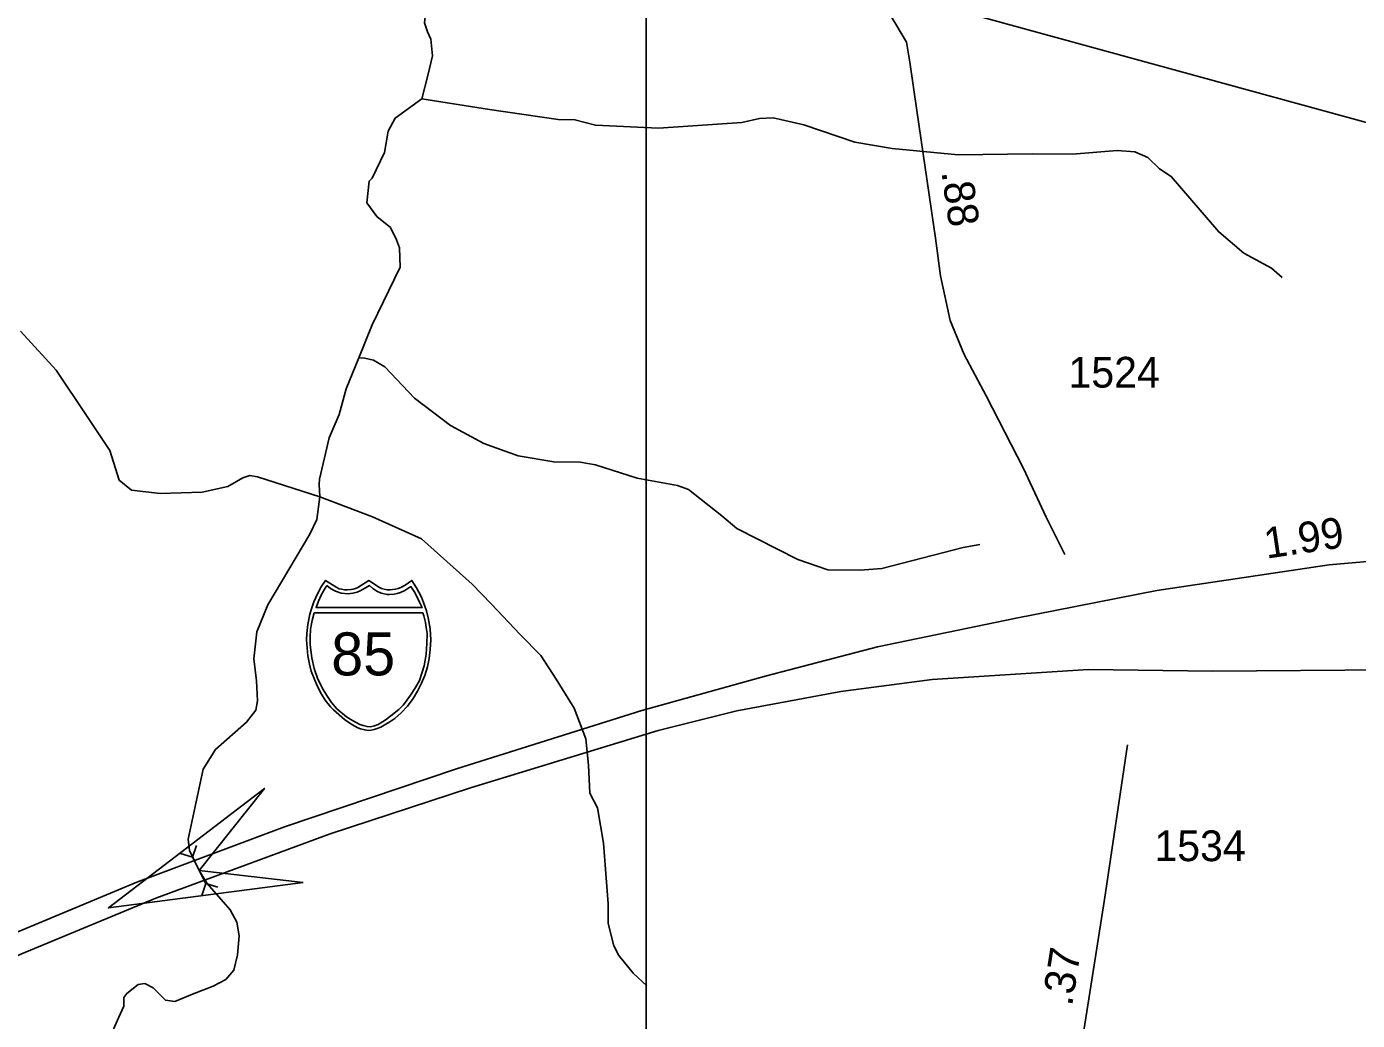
# Model space of a CAD drawing. Extents: x 2056842 to 2160602, y 826753 to 1016856.
# Drawn here: x 2136885 to 2142303, y 934693 to 938737 of the extents above; entities that cross this region are included whole.
import ezdxf

# ---------------------------------------------------------------- set-up
doc = ezdxf.new("R2010")
doc.units = 0
for name, color, linetype in [('Exist Hydrographic Creek Single Shore', 7, 'Continuous'), ('Exist Road Primary Interstate Divided Center Attributed', 7, 'Continuous'), ('Exist Road Primary Interstate Mileage Hundredths English Label', 7, 'Continuous'), ('Exist Road Primary Interstate Shield CELL', 7, 'Continuous'), ('Exist Road Primary Interstate Shield Number Label', 7, 'Continuous'), ('Exist Road Secondary Mileage Hundredths English Label', 7, 'Continuous'), ('Exist Road Secondary Structure Culvert Attributed CELL', 7, 'Continuous'), ('Exist Road Secondary Structure Culvert CELL', 7, 'Continuous'), ('Exist Road Secondary Type 10 Attributed', 7, 'Continuous'), ('Exist Road Secondary Type 51 Attributed', 7, 'Continuous'), ('Exist Road Secondary Type 51 Number Label', 7, 'Continuous'), ('Exist Utilities Electrical Transmission Line', 7, 'Continuous'), ('Map Preparation Inset Cut Line', 7, 'Continuous')]:
    doc.layers.add(name, color=color, linetype=linetype)

msp = doc.modelspace()

# ---------------------------------------------------------------- linework, layer by layer
at = {"layer": 'Exist Hydrographic Creek Single Shore'}
for points in [[(2138512.8, 938825.5), (2138505.2, 938752), (2138516.6, 938716.5), (2138530.6, 938685.8), (2138536.9, 938618.6), (2138517.9, 938537.5), (2138493.8, 938443.8)], [(2138493.8, 938443.8), (2138384.9, 938364.6), (2138357.2, 938312.3), (2138341.6, 938224.4), (2138291.9, 938120.1), (2138280.1, 938108.2), (2138270.4, 938020.1), (2138310.2, 937964.8), (2138365.9, 937919.2), (2138391.2, 937869.8), (2138402.6, 937836.8), (2138405.2, 937758.3), (2138292.5, 937523.1), (2138238, 937388.7)], [(2141997.2, 937716.5), (2141953.1, 937754.3), (2141840.8, 937815.8), (2141738.5, 937901.4), (2141545.5, 938126.5), (2141497.5, 938158.3), (2141449.3, 938204), (2141397, 938227.8), (2141325.1, 938233.4), (2141143.4, 938218.7), (2140979.4, 938220), (2140677.3, 938214.7), (2140409.3, 938241.5), (2140257.2, 938266.9), (2140048.8, 938337.9), (2139924.8, 938365.4), (2139868.8, 938363.1), (2139796.8, 938346.8), (2139457, 938323.4), (2139201.1, 938336.2), (2139117.1, 938357.8), (2139049, 938359.5), (2138769.9, 938399.4), (2138493.8, 938443.8)], [(2136860.5, 937497.2), (2137004.9, 937338.8), (2137131.6, 937150), (2137224, 937011.9), (2137261.9, 936890.8), (2137312.5, 936850.3), (2137429.1, 936837.6), (2137600.3, 936842.7), (2137704.1, 936865.5), (2137764.9, 936901), (2137794.1, 936909.8), (2137824.5, 936904.8), (2138078.4, 936823)], [(2138238, 937388.7), (2138186.1, 937263.3), (2138158.2, 937158.1), (2138117.4, 937063.2), (2138077.4, 936895.5), (2138075.9, 936873.7), (2138078.4, 936823)], [(2140766.3, 936629.2), (2140698.2, 936617), (2140366.9, 936531.6), (2140278.9, 936525.2), (2140146.8, 936526.6), (2140024.6, 936568.1), (2139776.1, 936694.9), (2139715.8, 936746.7), (2139579.3, 936854.1), (2139535.4, 936869.8), (2139371.3, 936899.2), (2139201.1, 936954.4), (2139139, 936964.2), (2139031.2, 936965.7), (2138886.8, 936991), (2138746.7, 937040.4), (2138610.4, 937113.8), (2138464, 937225.2), (2138343.4, 937352.6), (2138297.3, 937380.4), (2138261.4, 937388.2), (2138238, 937388.7)], [(2138078.4, 936823), (2138066.1, 936731.3), (2138038.3, 936671.2), (2137867.6, 936384.4), (2137822, 936274.4), (2137810.5, 936164.4), (2137820.8, 936074.3), (2137824.8, 935994), (2137818.5, 935956), (2137780.5, 935906.5), (2137653.9, 935795), (2137603.2, 935715.2), (2137542.4, 935430.7), (2137548.7, 935383.8), (2137587.5, 935303.5), (2137620.6, 935249.7), (2137714.1, 935143.3), (2137741, 935092.2), (2137750.4, 935036.9), (2137743.7, 934960.1), (2137728.9, 934897.4), (2137696.6, 934859.7), (2137645, 934832.6), (2137560.1, 934799.7), (2137487.9, 934770.5), (2137449.9, 934775.6), (2137400.6, 934825), (2137366.4, 934842.8), (2137339.8, 934839), (2137292.9, 934802), (2137281.5, 934786.8), (2137281.5, 934751.3), (2137260, 934705.7), (2137224.5, 934623.3)], [(2139410.3, 934833.6), (2139354.1, 934885.4), (2139295.9, 934957.1), (2139275.6, 934997), (2139253, 935086.9), (2139252.8, 935166.9), (2139233.7, 935414.8), (2139209.1, 935558.6), (2139178.3, 935617.2), (2139173.2, 935731.3), (2139161.8, 935839), (2139113.7, 935963.2), (2139040.8, 936081.8), (2138978.1, 936177.4), (2138894.6, 936263.5), (2138776.8, 936387.7), (2138699.3, 936468.2), (2138492.8, 936653.2), (2138292.7, 936741.9), (2138078.4, 936823)]]:
    msp.add_lwpolyline(points, dxfattribs=at)
at = {"layer": 'Exist Road Primary Interstate Divided Center Attributed'}
for points in [[(2144416.4, 936596.5), (2144232.7, 936613.1), (2143571.3, 936631.1), (2142919, 936611.3), (2142187.5, 936546.5), (2141486.6, 936442.1), (2140913.5, 936330.5), (2140349.3, 936213.5), (2139896.7, 936094.6), (2139389.3, 935954.2), (2138635.3, 935716.6), (2137934.4, 935480.7), (2137334.2, 935255.7), (2136772.8, 935021.7), (2136063.8, 934692.2), (2135594.6, 934461.4)], [(2135799.7, 934468.8), (2136139.4, 934636.4), (2136861, 934962.3), (2137411.6, 935190.9), (2138121.5, 935451.9), (2138692.9, 935639.2), (2139455.9, 935873.2), (2139776.2, 935952.4), (2140200, 936031.6), (2140571.6, 936080.2), (2141208.6, 936121.6), (2141713.3, 936114.4), (2142430.4, 936119.8), (2143289.7, 936125.2), (2143844.9, 936127), (2144422.6, 936134.4)]]:
    msp.add_lwpolyline(points, dxfattribs=at)
at = {"layer": 'Exist Road Primary Interstate Shield CELL'}
for points in [[(2138278.1, 935873.1), (2138287.5, 935874), (2138300.3, 935876.5), (2138312.7, 935880.6), (2138326.8, 935886.8), (2138347.6, 935898.4), (2138364.3, 935908.2), (2138383.7, 935921.2), (2138409.8, 935944.9), (2138435.8, 935972.3), (2138458.8, 936003.3), (2138477.1, 936032.3), (2138493.2, 936065.5), (2138506.6, 936096.4), (2138517.3, 936131.7), (2138524.3, 936166), (2138527.9, 936201.7), (2138530.3, 936241.2), (2138527.6, 936285.8), (2138519.8, 936331.3), (2138512.6, 936359.7), (2138501.5, 936393.6), (2138492.6, 936415.3), (2138471.7, 936453.7), (2138453, 936483.3), (2138425.7, 936464.2), (2138408, 936454.7), (2138397.1, 936449.9), (2138386, 936447.7), (2138365.5, 936445.2), (2138352.6, 936445.8), (2138340.6, 936448.5), (2138330.5, 936450.7), (2138322.3, 936454.7), (2138278.1, 936483.3), (2138233.8, 936454.7), (2138224.5, 936450.5), (2138215, 936448.5), (2138205.8, 936446), (2138190.7, 936445.2), (2138179.1, 936445.6), (2138167.3, 936447.7), (2138157.9, 936449.7), (2138147.4, 936454.7), (2138102.2, 936483.3), (2138084.5, 936457.6), (2138070.1, 936432.2), (2138054.7, 936396.3), (2138045.2, 936368.5), (2138038.4, 936345.6), (2138030, 936303.6), (2138025.7, 936267.1), (2138024.9, 936241.2), (2138029.7, 936176.7), (2138036.7, 936142.4), (2138043.9, 936114.6), (2138067.8, 936054.5), (2138085.8, 936020.9), (2138101.2, 935996.8), (2138122.7, 935969.6), (2138134.4, 935956.6), (2138179.2, 935917.5), (2138209.2, 935897), (2138233.1, 935884.1), (2138244.3, 935879.8), (2138261.9, 935874.9)], [(2138107.6, 936462.6), (2138096.6, 936445.7), (2138084, 936422.8), (2138073.8, 936399.2), (2138063.5, 936373), (2138495, 936372.9), (2138485, 936395.3), (2138474.2, 936417.8), (2138463, 936438.4), (2138449.2, 936458.3), (2138425, 936443), (2138407.4, 936434.7), (2138393.2, 936429.8), (2138381.2, 936427.1), (2138362.6, 936425.6), (2138354.3, 936426.1), (2138328.4, 936432), (2138310.8, 936439.2), (2138294.1, 936450.3), (2138280.6, 936463), (2138246.4, 936442.4), (2138231.3, 936435.7), (2138213.8, 936431.2), (2138194.7, 936428.8), (2138165.3, 936432), (2138142.2, 936440), (2138122.4, 936450.3)], [(2138497.6, 936351.6), (2138502.2, 936339.4), (2138508.5, 936312.3), (2138511.9, 936291.5), (2138515.3, 936267.5), (2138514.1, 936226.4), (2138512.1, 936183.8), (2138508.2, 936158.6), (2138503, 936135.6), (2138495.8, 936110.2), (2138484.3, 936076.3), (2138468.4, 936047.7), (2138448.5, 936015.9), (2138427, 935988), (2138417.7, 935976.4), (2138400, 935957.8), (2138367.8, 935931.9), (2138344.2, 935914.3), (2138316.1, 935897.7), (2138301.8, 935891.3), (2138285.1, 935887.8), (2138271.4, 935888.8), (2138254.8, 935893.2), (2138241.3, 935896.9), (2138211.9, 935912.8), (2138188, 935928.7), (2138148.3, 935961.3), (2138126.8, 935986.5), (2138106.8, 936015.8), (2138088.9, 936045.9), (2138069.8, 936085.6), (2138056.4, 936125.5), (2138046.6, 936168.6), (2138040, 936221.2), (2138039.2, 936253.3), (2138041.2, 936284.1), (2138044.1, 936300.3), (2138048, 936320.4), (2138055.9, 936351.3)]]:
    msp.add_lwpolyline(points, close=True, dxfattribs=at)
at = {"layer": 'Exist Road Secondary Structure Culvert Attributed CELL'}
msp.add_lwpolyline([(2138011.1, 935254.4), (2137217.8, 935150.8), (2137853, 935637.2), (2137587.5, 935303.5)], close=True, dxfattribs=at)
at = {"layer": 'Exist Road Secondary Structure Culvert CELL'}
for p, q in [((2137511.4, 935371.8), (2137560.1, 935357.4)), ((2137577.1, 935405.2), (2137560.1, 935357.4)), ((2137615, 935249.6), (2137560.1, 935357.4)), ((2137598, 935201.8), (2137615, 935249.6)), ((2137663.7, 935235.3), (2137615, 935249.6))]:
    msp.add_line(p, q, dxfattribs=at)
at = {"layer": 'Exist Road Secondary Type 10 Attributed'}
msp.add_lwpolyline([(2141096.7, 933890.6), (2141153.7, 934428.3), (2141274, 935184.8), (2141367.4, 935813.8)], dxfattribs=at)
at = {"layer": 'Exist Road Secondary Type 51 Attributed'}
msp.add_lwpolyline([(2139062.9, 939432.1), (2139214.7, 939309.8), (2139325, 939240.9), (2139457.8, 939188.1), (2139699.2, 939120.9), (2140094.8, 939006.3), (2140171.5, 938979), (2140240.3, 938943.8), (2140315.4, 938887.8), (2140379.4, 938820.6), (2140424.2, 938747), (2140466.9, 938674.2), (2140481.3, 938592.6), (2140510, 938395.8), (2140584.8, 937876.3), (2140605.4, 937723.6), (2140645.2, 937540.6), (2140702.5, 937402.2), (2140791.3, 937234.9), (2140943.2, 936938.8), (2141036.6, 936740.2), (2141111.4, 936589.1)], dxfattribs=at)
at = {"layer": 'Exist Utilities Electrical Transmission Line'}
msp.add_lwpolyline([(2122276, 946949.5), (2122886.5, 946820.2), (2126565.1, 942882.9), (2129476.4, 942033.8), (2131240.3, 941525.7), (2133419, 940877.4), (2135627.4, 940227), (2139139.4, 939224.6), (2144400.3, 937782.2)], dxfattribs=at)
at = {"layer": 'Map Preparation Inset Cut Line'}
msp.add_lwpolyline([(2109703.5, 945295.9), (2139407.7, 945295.9), (2139407.7, 921167.4), (2109703.5, 921167.4), (2109703.5, 945295.9)], dxfattribs=at)

# ---------------------------------------------------------------- texts
at = {"layer": 'Exist Road Primary Interstate Mileage Hundredths English Label'}
msp.add_text('1.99', height=125, rotation=8.4732, dxfattribs=at).set_placement((2141932.7, 936571.7))
at = {"layer": 'Exist Road Primary Interstate Shield Number Label'}
msp.add_text('85', height=175, dxfattribs=at).set_placement((2138125.2, 936096.9))
at = {"layer": 'Exist Road Secondary Mileage Hundredths English Label'}
for s, rotation, p in [('.88', 278.185, (2140609.1, 938146.1)), ('.37', 80.9637, (2141141.2, 934747.9))]:
    msp.add_text(s, height=125, rotation=rotation, dxfattribs=at).set_placement(p)
at = {"layer": 'Exist Road Secondary Type 51 Number Label'}
for s, p in [('1524', (2141126.7, 937268.2)), ('1534', (2141476.5, 935341))]:
    msp.add_text(s, height=125, dxfattribs=at).set_placement(p)

doc.saveas('drawing.dxf')
